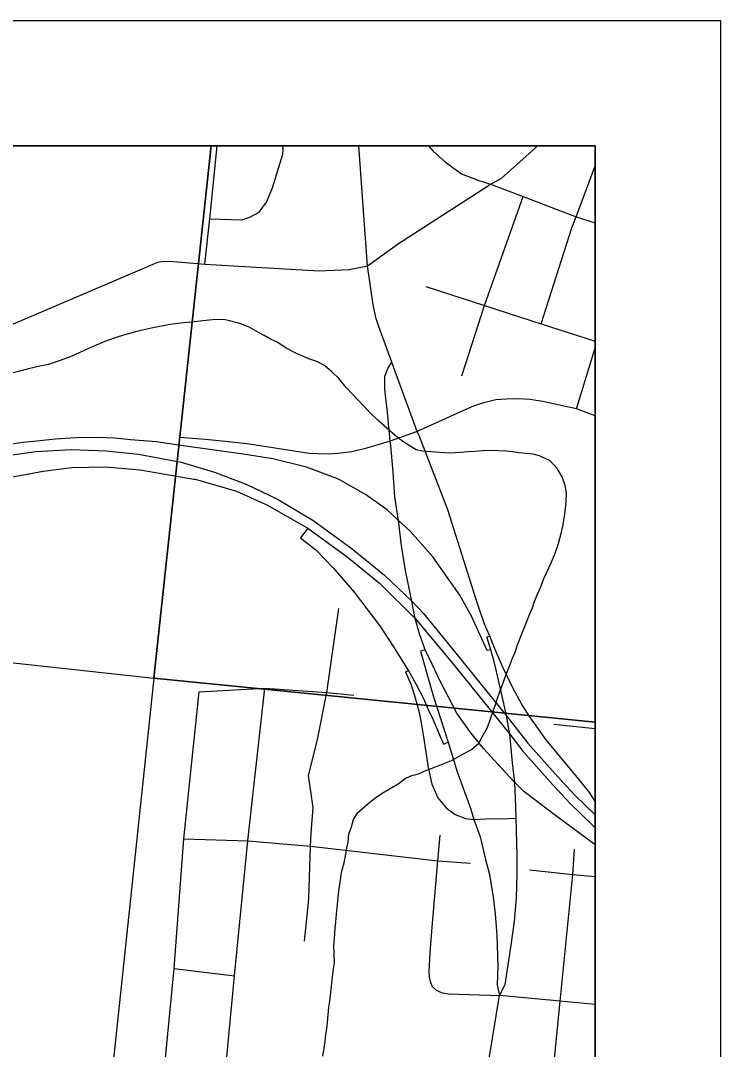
# Model space of a CAD drawing. Extents: x 0 to 34, y -2 to 22.
# Drawn here: x 8.441 to 9, y 20.178 to 21 of the extents above; entities that cross this region are included whole.
import ezdxf

# ---------------------------------------------------------------- set-up
doc = ezdxf.new("R2010")
doc.units = 0
for name, color, linetype in [('Default', 7, 'Continuous'), ('GM_X_City_Street', 7, 'Continuous'), ('GM_X_County_Road', 7, 'Continuous'), ('GM_X_Interchange_Ramps', 7, 'Continuous'), ('GM_X_Interstate_Route', 7, 'Continuous'), ('GM_X_Minor_River', 7, 'Continuous'), ('GM_X_Rail_Line', 7, 'Continuous'), ('GM_X_Section', 7, 'Continuous'), ('GM_X_US_Route', 7, 'Continuous'), ('SH_Cut_Line', 7, 'Continuous'), ('SH_Data', 7, 'Continuous')]:
    doc.layers.add(name, color=color, linetype=linetype)

msp = doc.modelspace()

# ---------------------------------------------------------------- linework, layer by layer
at = {"layer": 'Default'}
for points in [[(8.59291, 20.9), (7.58609, 20.9), (7.55598, 20.58281), (8.54712, 20.47492)], [(8.9, 20.43955), (8.9, 20.9), (8.59291, 20.9), (8.54712, 20.47492)], [(8.9, 19.45903), (8.9, 20.43955), (8.54712, 20.47492), (8.44425, 19.50412)]]:
    msp.add_lwpolyline(points, close=True, dxfattribs=at)
at = {"layer": 'GM_X_City_Street'}
for p, q in [((8.88484, 20.68992), (8.9, 20.73862)), ((8.86671, 20.43807), (8.9, 20.43448)), ((8.66761, 20.26479), (8.67098, 20.29815)), ((8.56332, 20.24297), (8.61162, 20.23694))]:
    msp.add_line(p, q, dxfattribs=at)
for points in [[(8.588, 20.80547), (8.59177, 20.84167), (8.59784, 20.9)], [(8.59177, 20.84167), (8.61741, 20.84094), (8.62393, 20.84305), (8.63125, 20.84705), (8.63715, 20.85488), (8.64201, 20.86654), (8.65028, 20.89332), (8.65061, 20.89673), (8.6502, 20.9)], [(8.76666, 20.9), (8.77028, 20.89582), (8.78026, 20.88699), (8.79298, 20.87759), (8.80607, 20.87243), (8.81608, 20.86927)], [(8.85676, 20.75786), (8.88135, 20.83434), (8.88458, 20.84335), (8.9, 20.88407)], [(8.79332, 20.71626), (8.81144, 20.77247), (8.84229, 20.85951)], [(8.76445, 20.78762), (8.81144, 20.77247), (8.85676, 20.75786), (8.9, 20.74391)], [(8.67293, 20.35088), (8.67436, 20.37148), (8.67068, 20.39718), (8.67767, 20.42437), (8.68546, 20.46322), (8.69504, 20.53042)], [(8.55427, 20.14941), (8.56332, 20.24297), (8.57117, 20.34647), (8.58324, 20.46386)], [(8.58324, 20.46386), (8.63587, 20.46676), (8.68546, 20.46322), (8.70696, 20.4611)], [(8.59797, 20.11949), (8.6002, 20.12277), (8.6002, 20.12736), (8.60046, 20.13511), (8.60256, 20.14154), (8.61162, 20.23694), (8.62224, 20.34485), (8.63587, 20.46676)], [(8.57117, 20.34647), (8.62224, 20.34485), (8.67222, 20.34058), (8.77415, 20.3289), (8.80012, 20.32709)], [(8.67098, 20.29815), (8.67106, 20.29898), (8.67222, 20.34058), (8.67293, 20.35088)], [(8.77267, 20.22549), (8.76987, 20.22829), (8.76856, 20.23141), (8.76741, 20.23585), (8.76708, 20.24062), (8.7679, 20.25542), (8.76954, 20.2758), (8.77415, 20.3289), (8.77596, 20.34929)], [(8.84829, 19.96566), (8.85567, 20.05426), (8.85921, 20.08726), (8.87185, 20.21678), (8.88199, 20.31805), (8.88331, 20.33811)], [(8.84747, 20.32167), (8.88199, 20.31805), (8.9, 20.31628)], [(8.77267, 20.22549), (8.7776, 20.22336), (8.78303, 20.2227), (8.82335, 20.22122)]]:
    msp.add_lwpolyline(points, dxfattribs=at)
at = {"layer": 'GM_X_County_Road'}
for points in [[(8.71786, 20.80414), (8.72341, 20.80814), (8.74261, 20.82185), (8.80194, 20.86006), (8.81608, 20.86927), (8.82486, 20.87399), (8.84947, 20.89601), (8.8526, 20.89899), (8.85345, 20.9)], [(8.81608, 20.86927), (8.84229, 20.85951), (8.88458, 20.84335), (8.9, 20.83836)], [(8.37614, 20.73277), (8.55026, 20.80708), (8.55157, 20.80743), (8.55326, 20.80759), (8.55618, 20.80774), (8.56279, 20.80752), (8.58211, 20.80591), (8.588, 20.80547), (8.67925, 20.80019), (8.70316, 20.80107), (8.71786, 20.80414)], [(8.9, 20.68442), (8.88484, 20.68992), (8.87247, 20.69267), (8.85813, 20.69585), (8.8477, 20.69728), (8.83772, 20.69783), (8.82862, 20.6975), (8.82039, 20.69706), (8.80987, 20.69443), (8.80252, 20.69191), (8.79221, 20.68741), (8.75767, 20.67184)], [(8.82844, 19.15914), (8.82483, 19.17159), (8.7779, 19.32793), (8.74014, 19.45855), (8.73621, 19.4674), (8.73759, 19.48978), (8.74259, 19.56363), (8.74612, 19.60052), (8.75414, 19.70332), (8.75747, 19.75458), (8.75873, 19.76993), (8.76175, 19.8143), (8.77118, 19.90334), (8.77825, 19.97003), (8.78063, 19.98744), (8.78414, 20.00443), (8.80349, 20.05683), (8.81019, 20.14002), (8.82335, 20.22122)], [(8.9, 20.21409), (8.87185, 20.21678), (8.82335, 20.22122)]]:
    msp.add_lwpolyline(points, dxfattribs=at)
at = {"layer": 'GM_X_Interchange_Ramps'}
for points in [[(8.81637, 20.49745), (8.81363, 20.49679), (8.80102, 20.52432), (8.79159, 20.54098), (8.78488, 20.55084), (8.76999, 20.57167), (8.75198, 20.59211), (8.7426, 20.60082), (8.73364, 20.60914), (8.71626, 20.6215), (8.69462, 20.63375), (8.66921, 20.64335), (8.64217, 20.64992), (8.61861, 20.65359), (8.56687, 20.66095), (8.54936, 20.66344), (8.5285, 20.66525), (8.51602, 20.66646), (8.50274, 20.66699), (8.48516, 20.66686), (8.46825, 20.66565), (8.45604, 20.66431), (8.44276, 20.66297), (8.42789, 20.66077)], [(8.75767, 20.67184), (8.73611, 20.6642), (8.72078, 20.65948), (8.71535, 20.65786), (8.70537, 20.65551), (8.69671, 20.65449), (8.68761, 20.65361), (8.67851, 20.65405), (8.67132, 20.65434), (8.65928, 20.6561), (8.6217, 20.66197), (8.60673, 20.66359), (8.58853, 20.66549), (8.57459, 20.66652), (8.56775, 20.667), (8.56687, 20.66095)], [(8.67032, 20.59457), (8.66436, 20.58695), (8.67672, 20.57719), (8.69046, 20.56299), (8.7073, 20.54346), (8.72833, 20.51588), (8.73865, 20.49984), (8.75056, 20.48077), (8.75651, 20.47032), (8.76258, 20.45842), (8.76647, 20.44967), (8.76999, 20.44214), (8.77862, 20.42197), (8.78226, 20.42368)], [(8.82335, 20.22122), (8.82806, 20.23004), (8.83268, 20.26163), (8.83547, 20.28058), (8.83705, 20.29928), (8.83753, 20.31799), (8.83751, 20.3335), (8.8368, 20.36305), (8.83657, 20.3723), (8.83555, 20.39135), (8.83392, 20.40719), (8.8316, 20.4301), (8.82905, 20.44481), (8.82635, 20.45698), (8.81944, 20.48714), (8.81637, 20.49745), (8.8133, 20.50776), (8.81577, 20.50829)], [(8.76392, 20.49731), (8.76026, 20.49625), (8.76796, 20.46909)], [(8.75056, 20.48077), (8.74825, 20.47992), (8.75274, 20.46947), (8.75602, 20.45915), (8.75918, 20.44748), (8.76088, 20.4391), (8.76271, 20.42781), (8.76647, 20.40339), (8.76939, 20.39003), (8.77412, 20.37934), (8.78081, 20.3712), (8.78785, 20.36597), (8.79623, 20.36282), (8.80291, 20.36184), (8.81275, 20.36233), (8.83061, 20.36269), (8.8368, 20.36305)], [(8.76796, 20.46909), (8.7706, 20.45975), (8.78226, 20.42368)], [(8.78226, 20.42368), (8.78967, 20.39999), (8.80012, 20.37083), (8.80291, 20.36184), (8.80789, 20.348), (8.81227, 20.3299), (8.8153, 20.31811), (8.81834, 20.29989)], [(8.81834, 20.29989), (8.81992, 20.28665), (8.82138, 20.26964), (8.82211, 20.24438), (8.8215, 20.22992), (8.82335, 20.22122)]]:
    msp.add_lwpolyline(points, dxfattribs=at)
at = {"layer": 'GM_X_Interstate_Route'}
for points in [[(8.42861, 20.65247), (8.45273, 20.65576), (8.48138, 20.65752), (8.5091, 20.65642), (8.53476, 20.65379), (8.56898, 20.64743), (8.59552, 20.63931), (8.6214, 20.62944), (8.64596, 20.61782), (8.67426, 20.60093), (8.70551, 20.57813), (8.73139, 20.55708), (8.75332, 20.53617), (8.76286, 20.52614), (8.78841, 20.49479), (8.82905, 20.44481), (8.8461, 20.42285), (8.87, 20.39587), (8.88382, 20.38096), (8.9, 20.3657)], [(8.37284, 20.61486), (8.38289, 20.61958), (8.40636, 20.62792), (8.43268, 20.63537), (8.45878, 20.6402), (8.48159, 20.64305), (8.50878, 20.64349), (8.5362, 20.64129), (8.57907, 20.63379)], [(8.57907, 20.63379), (8.58007, 20.63362), (8.61317, 20.62416), (8.63753, 20.61322), (8.67032, 20.59457)], [(8.67032, 20.59457), (8.70157, 20.57177), (8.72745, 20.55071), (8.75591, 20.52233), (8.78448, 20.48842), (8.8316, 20.4301), (8.84216, 20.41648), (8.86607, 20.38951), (8.87989, 20.37459), (8.89809, 20.35704), (8.9, 20.35526)]]:
    msp.add_lwpolyline(points, dxfattribs=at)
at = {"layer": 'GM_X_Minor_River'}
for points in [[(8.70241, 20.34402), (8.70295, 20.3501), (8.70502, 20.35613), (8.70669, 20.3618), (8.71027, 20.36741), (8.71806, 20.37443), (8.72388, 20.37884), (8.7297, 20.38287), (8.73472, 20.38577), (8.74322, 20.39087), (8.74789, 20.39454), (8.75328, 20.39706), (8.75864, 20.39843), (8.76518, 20.4013), (8.77171, 20.40378), (8.77825, 20.40627), (8.78517, 20.40912), (8.79173, 20.41275), (8.801, 20.41782), (8.80684, 20.42299), (8.80963, 20.42786), (8.81363, 20.43498), (8.81569, 20.44064), (8.81776, 20.44705), (8.82021, 20.45346), (8.82148, 20.45799), (8.82352, 20.46327), (8.82518, 20.46817), (8.82722, 20.47345), (8.82928, 20.4791), (8.83132, 20.48438), (8.83378, 20.49078), (8.83581, 20.49568), (8.83786, 20.50133), (8.84277, 20.51414), (8.84562, 20.52092), (8.84767, 20.52619), (8.8497, 20.53109), (8.85135, 20.53599), (8.8534, 20.54127), (8.85622, 20.54728), (8.85909, 20.55482), (8.86111, 20.55933), (8.86474, 20.56684), (8.86799, 20.57475), (8.87048, 20.5823), (8.87301, 20.59137), (8.8739, 20.59629), (8.87478, 20.60084), (8.87568, 20.60577), (8.87618, 20.61032), (8.87671, 20.61564), (8.87689, 20.62248), (8.87592, 20.62861), (8.87344, 20.63553), (8.86944, 20.64212), (8.8639, 20.64836), (8.85527, 20.65241), (8.85036, 20.65369), (8.83898, 20.65477), (8.83368, 20.65568), (8.82837, 20.65621), (8.81583, 20.65656), (8.80974, 20.65635), (8.80364, 20.65576), (8.79831, 20.65552), (8.79259, 20.65492), (8.78345, 20.65441), (8.77548, 20.65502), (8.76865, 20.65559), (8.76182, 20.65616), (8.7569, 20.65706), (8.74605, 20.66383), (8.7401, 20.66857), (8.72672, 20.68037), (8.71968, 20.68704), (8.7012, 20.70659), (8.69493, 20.714), (8.68937, 20.71949), (8.68343, 20.7246), (8.67743, 20.72782), (8.67102, 20.7299), (8.66538, 20.73234), (8.66049, 20.73438), (8.653, 20.7384), (8.64627, 20.74277), (8.64026, 20.74561), (8.6354, 20.74841), (8.6309, 20.75082), (8.62341, 20.75522), (8.61588, 20.75809), (8.60757, 20.76023), (8.60303, 20.76112), (8.5939, 20.76099), (8.58627, 20.76006), (8.5775, 20.75916), (8.56835, 20.75828), (8.55996, 20.75737), (8.55193, 20.75569), (8.54505, 20.75436), (8.53931, 20.75299)], [(8.53931, 20.75299), (8.53242, 20.75128), (8.5259, 20.74956), (8.51862, 20.74748), (8.50941, 20.74431), (8.50095, 20.74073), (8.48901, 20.73535), (8.48285, 20.73248), (8.47824, 20.7307), (8.47133, 20.72823), (8.46288, 20.72542), (8.456, 20.72409), (8.44796, 20.72203), (8.44069, 20.72033), (8.43456, 20.71859)], [(8.68218, 20.17283), (8.684, 20.1842), (8.68455, 20.19028), (8.68543, 20.19483), (8.68595, 20.19976), (8.68704, 20.21192), (8.68797, 20.21837), (8.68851, 20.22407), (8.68901, 20.22862), (8.68999, 20.23659), (8.69143, 20.2476), (8.69123, 20.25446), (8.69103, 20.26094), (8.69156, 20.26663), (8.69218, 20.27537), (8.69268, 20.27993), (8.69324, 20.28639), (8.69376, 20.29171), (8.69428, 20.29664), (8.69488, 20.30501), (8.69625, 20.31335), (8.69719, 20.31979), (8.69929, 20.32735), (8.70062, 20.33417), (8.70151, 20.33909), (8.70241, 20.34402)]]:
    msp.add_lwpolyline(points, dxfattribs=at)
at = {"layer": 'GM_X_Rail_Line'}
msp.add_lwpolyline([(8.9, 16.35744), (8.9, 20.9), (7.58093, 20.9), (7.55483, 20.6102), (7.55259, 20.58531), (7.55117, 20.57182), (7.52607, 20.33391), (7.44665, 19.58102), (7.43157, 19.43817), (7.37812, 18.93332), (7.37648, 18.91699), (7.32541, 18.38891), (7.29239, 18.05267)], dxfattribs=at)
at = {"layer": 'GM_X_Section'}
msp.add_lwpolyline([(8.54712, 20.47492), (8.44425, 19.50412), (7.44893, 19.57837), (7.55598, 20.58281)], close=True, dxfattribs=at)
at = {"layer": 'GM_X_US_Route'}
for p, q in [((8.71498, 20.84465), (8.71105, 20.9)), ((8.71786, 20.80414), (8.71498, 20.84465))]:
    msp.add_line(p, q, dxfattribs=at)
for points in [[(8.9, 20.37637), (8.89565, 20.38317), (8.88553, 20.3957), (8.86058, 20.42544), (8.8482, 20.44314), (8.84108, 20.45428), (8.83389, 20.46749), (8.82579, 20.48416), (8.82054, 20.4964), (8.81577, 20.50829), (8.81154, 20.51782), (8.80604, 20.53356), (8.80461, 20.53838), (8.78208, 20.60929), (8.75935, 20.66788), (8.75767, 20.67184), (8.73898, 20.7226), (8.73732, 20.72713), (8.73325, 20.73818), (8.72818, 20.75187), (8.72494, 20.76177), (8.72244, 20.77296), (8.71786, 20.80414)], [(8.83141, 20.39588), (8.8107, 20.41855), (8.79976, 20.43218), (8.7894, 20.44696), (8.77631, 20.47178), (8.76946, 20.48585), (8.76392, 20.49731), (8.75947, 20.51009), (8.75591, 20.52233), (8.75332, 20.53617), (8.74836, 20.56084), (8.74502, 20.58085), (8.7426, 20.60082), (8.73975, 20.6193), (8.73847, 20.63921), (8.73643, 20.66074), (8.73611, 20.6642), (8.73401, 20.68731), (8.73167, 20.70539), (8.73183, 20.71593), (8.73426, 20.72212), (8.73732, 20.72713)], [(8.37284, 20.61486), (8.38289, 20.61958), (8.40636, 20.62792), (8.43268, 20.63537), (8.45878, 20.6402), (8.48159, 20.64305), (8.50878, 20.64349), (8.5362, 20.64129), (8.57907, 20.63379)], [(8.57907, 20.63379), (8.58007, 20.63362), (8.61317, 20.62416), (8.63753, 20.61322), (8.67032, 20.59457)], [(8.67032, 20.59457), (8.70157, 20.57177), (8.72745, 20.55071), (8.75591, 20.52233), (8.78448, 20.48842), (8.8316, 20.4301), (8.84216, 20.41648), (8.86607, 20.38951), (8.87989, 20.37459), (8.89809, 20.35704), (8.9, 20.35526)], [(8.9, 20.34165), (8.86912, 20.36427), (8.84295, 20.38433), (8.83555, 20.39135), (8.83141, 20.39588)]]:
    msp.add_lwpolyline(points, dxfattribs=at)
at = {"layer": 'SH_Cut_Line'}
msp.add_lwpolyline([(6.04846, 14.70202), (6.14636, 14.77707), (6.24161, 14.83659), (6.33912, 14.87186), (6.82067, 14.99398), (7.00521, 15.02946), (7.01798, 15.03191), (7.30676, 15.09564), (7.49953, 15.15935), (7.59478, 15.21395), (7.69116, 15.28903), (7.98561, 15.56394), (8.20031, 15.85857), (8.25965, 15.95717), (8.53369, 16.24955), (8.62856, 16.30415), (8.72835, 16.34587), (8.827, 16.358), (8.9, 16.35744), (8.9, 20.9), (2.1, 20.9)], dxfattribs=at)
at = {"layer": 'SH_Data'}
for p, q in [((2, 21), (9, 21)), ((9, 21), (9, 14)), ((2.1, 20.9), (8.9, 20.9)), ((8.9, 20.9), (8.9, 14.1))]:
    msp.add_line(p, q, dxfattribs=at)

doc.saveas('drawing.dxf')
